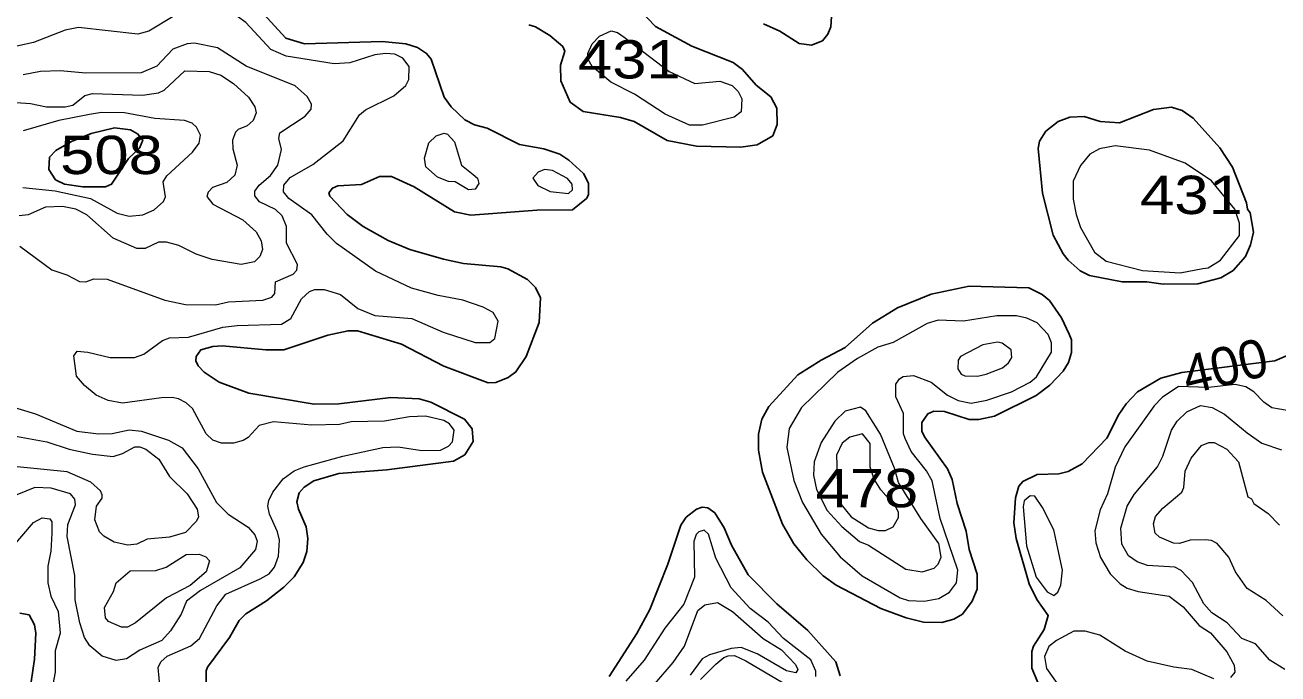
# Model space of a CAD drawing. Extents: x 577 to 602.9, y 7483.8 to 7511.6.
# Drawn here: x 587.083 to 589.694, y 7507.431 to 7508.784 of the extents above; entities that cross this region are included whole.
import ezdxf
from ezdxf.enums import TextEntityAlignment as Align

# ---------------------------------------------------------------- set-up
doc = ezdxf.new("R2010")
doc.units = 0
doc.header["$LTSCALE"] = 0.032
doc.layers.add('1', color=7, linetype='Continuous', lineweight=25)
doc.layers.add('2', color=7, linetype='Continuous', lineweight=13)
doc.layers.add('61', color=7, linetype='Continuous')

msp = doc.modelspace()

# ---------------------------------------------------------------- linework, layer by layer
at = {"layer": '1'}
for points in [[(587.685, 7507.8331), (587.7375, 7507.849), (587.8377, 7507.8561), (587.9761, 7507.8744), (587.9999, 7507.8879), (588.0174, 7507.9157), (588.015, 7507.942), (587.9991, 7507.9619), (587.9292, 7507.9977), (587.9045, 7508.004), (587.8457, 7508.0072), (587.7375, 7507.9937), (587.6858, 7507.9929), (587.5499, 7508.0159), (587.4878, 7508.039), (587.4568, 7508.0597), (587.4441, 7508.0732), (587.4393, 7508.0835), (587.4401, 7508.0923), (587.4497, 7508.1066), (587.4751, 7508.1137), (587.4942, 7508.1145), (587.5856, 7508.1066), (587.623, 7508.1066), (587.7145, 7508.1368), (587.7566, 7508.1464), (587.7765, 7508.1464), (587.8679, 7508.1185), (587.9562, 7508.0724), (588.0484, 7508.0374), (588.0643, 7508.0382), (588.0906, 7508.0485), (588.1065, 7508.0605), (588.1279, 7508.0923), (588.155, 7508.1638), (588.1574, 7508.2147), (588.147, 7508.2362), (588.1303, 7508.2529), (588.0898, 7508.2752), (588.0747, 7508.2799), (587.9975, 7508.2863), (587.9554, 7508.2958), (587.8854, 7508.3157), (587.8401, 7508.3348), (587.7884, 7508.3634), (587.755, 7508.3889), (587.7184, 7508.427), (587.7168, 7508.4342), (587.724, 7508.4437), (587.7351, 7508.4485), (587.7844, 7508.4509), (587.8218, 7508.4676), (587.8473, 7508.4676), (587.8942, 7508.4461), (587.9785, 7508.3944), (588.0126, 7508.3873), (588.1502, 7508.3976), (588.2242, 7508.3984), (588.2536, 7508.4223), (588.2576, 7508.4294), (588.2576, 7508.4541), (588.2472, 7508.474), (588.217, 7508.5018), (588.1979, 7508.5145), (588.1645, 7508.5256), (588.1136, 7508.5344), (588.0468, 7508.5686), (588.0198, 7508.5757), (587.9999, 7508.5861), (587.9713, 7508.6131), (587.957, 7508.633), (587.93, 7508.7125), (587.9204, 7508.7244), (587.9013, 7508.7372), (587.8767, 7508.7443), (587.8274, 7508.7491), (587.666, 7508.7443), (587.627, 7508.7563), (587.565, 7508.8238)], [(588.1335, 7508.7841), (588.147, 7508.7801), (588.1772, 7508.7618), (588.2043, 7508.7388), (588.2083, 7508.7292), (588.1995, 7508.6998), (588.2003, 7508.6672), (588.2194, 7508.6227), (588.2464, 7508.6036), (588.3244, 7508.5909), (588.353, 7508.5829), (588.4214, 7508.5431), (588.4826, 7508.5312), (588.5748, 7508.5288), (588.609, 7508.5336), (588.6416, 7508.5527), (588.6512, 7508.5765), (588.6504, 7508.6107), (588.6377, 7508.6338), (588.6074, 7508.6584), (588.5788, 7508.691), (588.5589, 7508.7054), (588.4731, 7508.7396), (588.3975, 7508.7809), (588.3633, 7508.8159)], [(588.6225, 7508.7865), (588.6567, 7508.7706), (588.6965, 7508.7451), (588.7227, 7508.7419), (588.745, 7508.7507), (588.7561, 7508.765), (588.7625, 7508.7801), (588.7657, 7508.8238)], [(589.1816, 7507.4776), (589.1847, 7507.4887), (589.207, 7507.5237), (589.2157, 7507.5524), (589.1919, 7507.5858), (589.176, 7507.6184), (589.149, 7507.713), (589.1442, 7507.7456), (589.1474, 7507.7981), (589.1545, 7507.8219), (589.1625, 7507.8323), (589.1927, 7507.8466), (589.238, 7507.8482), (589.2571, 7507.8529), (589.2865, 7507.8688), (589.3382, 7507.9221), (589.3629, 7507.9714), (589.378, 7507.9937), (589.4018, 7508.0191), (589.4503, 7508.0477), (589.4941, 7508.0589), (589.6881, 7508.0835), (589.7803, 7508.1233)], [(587.4608, 7507.4005), (587.4608, 7507.4371), (587.464, 7507.445), (587.5093, 7507.507), (587.53, 7507.542), (587.5435, 7507.5563), (587.5864, 7507.5834), (587.623, 7507.612), (587.6445, 7507.6335), (587.6628, 7507.6629), (587.6707, 7507.6859), (587.6731, 7507.713), (587.6691, 7507.7376), (587.6532, 7507.7742), (587.65, 7507.7893), (587.6548, 7507.8084), (587.6652, 7507.8203), (587.685, 7507.8331)], [(588.3005, 7507.4251), (588.3586, 7507.515), (588.3856, 7507.5651), (588.423, 7507.6597), (588.45, 7507.7408), (588.4611, 7507.7575), (588.4826, 7507.7742), (588.4945, 7507.7782), (588.5065, 7507.7774), (588.5208, 7507.7663), (588.5406, 7507.7352), (588.5558, 7507.6995), (588.5907, 7507.6374), (588.6504, 7507.577), (588.7148, 7507.5213), (588.7728, 7507.4561), (588.7824, 7507.4267)], [(587.0728, 7507.5571), (587.0918, 7507.5539), (587.103, 7507.5333), (587.1061, 7507.5158), (587.103, 7507.4617), (587.0894, 7507.3671)], [(589.2126, 7507.3687), (589.1816, 7507.4426), (589.1816, 7507.4776)]]:
    msp.add_lwpolyline(points, dxfattribs=at)
for points in [[(589.2471, 7508.3067), (589.2261, 7508.3459), (589.2038, 7508.4334), (589.1951, 7508.5264), (589.1975, 7508.5416), (589.211, 7508.5622), (589.2364, 7508.5829), (589.2611, 7508.5916), (589.2905, 7508.5932), (589.3239, 7508.5829), (589.3644, 7508.5797), (589.4352, 7508.6076), (589.4726, 7508.6123), (589.4949, 7508.6052), (589.5179, 7508.5893), (589.5736, 7508.528), (589.5998, 7508.4875), (589.6292, 7508.4127), (589.6308, 7508.4), (589.6364, 7508.3921), (589.6436, 7508.3515), (589.6372, 7508.3253), (589.6269, 7508.3014), (589.6014, 7508.272), (589.5752, 7508.2569), (589.5275, 7508.2442), (589.4551, 7508.2434), (589.4209, 7508.2481), (589.37, 7508.2481), (589.3016, 7508.2617), (589.2825, 7508.2712), (589.2571, 7508.2935)], [(587.147, 7508.4613), (587.1332, 7508.4825), (587.1341, 7508.5079), (587.1479, 7508.5221), (587.1806, 7508.5411), (587.2212, 7508.5579), (587.2701, 7508.5691), (587.3029, 7508.5652), (587.318, 7508.5566), (587.3288, 7508.5437), (587.3219, 7508.5268), (587.299, 7508.5057), (587.2637, 7508.4518), (587.2512, 7508.4466), (587.2037, 7508.4461), (587.1654, 7508.4518)], [(589.1754, 7508.2361), (589.0511, 7508.2394), (588.9716, 7508.2227), (588.9017, 7508.1941), (588.8492, 7508.1623), (588.7927, 7508.1114), (588.7426, 7508.0851), (588.6941, 7508.0541), (588.6337, 7507.9881), (588.6186, 7507.9619), (588.6122, 7507.9309), (588.6122, 7507.8975), (588.6202, 7507.8513), (588.6623, 7507.7432), (588.6854, 7507.7018), (588.7124, 7507.6685), (588.7466, 7507.6351), (588.7736, 7507.616), (588.8667, 7507.5675), (588.9199, 7507.5476), (588.9557, 7507.5388), (588.9939, 7507.538), (589.0193, 7507.5452), (589.0368, 7507.5555), (589.0575, 7507.5826), (589.0678, 7507.6072), (589.0678, 7507.639), (589.0511, 7507.6899), (589.0448, 7507.7281), (589.0257, 7507.7861), (589.0154, 7507.8362), (589.0058, 7507.8585), (588.9581, 7507.9253), (588.9525, 7507.9372), (588.9525, 7507.9547), (588.9645, 7507.973), (588.9772, 7507.9786), (588.9995, 7507.9778), (589.0511, 7507.9611), (589.071, 7507.9611), (589.1036, 7507.9682), (589.1903, 7508.0112), (589.2189, 7508.0326), (589.2468, 7508.0621), (589.2579, 7508.0804), (589.2643, 7508.101), (589.2643, 7508.1273), (589.2595, 7508.1392), (589.2436, 7508.1734), (589.2181, 7508.2092), (589.203, 7508.2219)]]:
    msp.add_lwpolyline(points, close=True, dxfattribs=at)
at = {"layer": '2'}
for points in [[(587.7932, 7508.6068), (587.852, 7508.6362), (587.8767, 7508.6576), (587.883, 7508.6704), (587.8838, 7508.6974), (587.8711, 7508.7149), (587.8544, 7508.7229), (587.8345, 7508.7244), (587.8123, 7508.7213), (587.7606, 7508.7046), (587.728, 7508.703), (587.6278, 7508.7189), (587.596, 7508.7324), (587.5435, 7508.7889), (587.526, 7508.8016), (587.4847, 7508.8183), (587.4465, 7508.8215), (587.3924, 7508.8016), (587.3415, 7508.7706), (587.3185, 7508.765), (587.1952, 7508.7785), (587.1674, 7508.7729), (587.1014, 7508.7475), (587.06, 7508.738)], [(587.0728, 7508.3229), (587.1395, 7508.2736), (587.1706, 7508.2632), (587.1968, 7508.2489), (587.2103, 7508.2481), (587.227, 7508.2545), (587.2548, 7508.2537), (587.3749, 7508.21), (587.4179, 7508.2012), (587.4807, 7508.2004), (587.5077, 7508.2068), (587.5793, 7508.21), (587.5976, 7508.2163), (587.6039, 7508.2243), (587.6055, 7508.2481), (587.6421, 7508.264), (587.65, 7508.2728), (587.6516, 7508.2847), (587.6286, 7508.3292), (587.6286, 7508.3634), (587.619, 7508.3857), (587.6055, 7508.3992), (587.5721, 7508.4151), (587.5626, 7508.4278), (587.5626, 7508.4374), (587.5713, 7508.4501), (587.5952, 7508.47), (587.6103, 7508.4915), (587.6182, 7508.5241), (587.6127, 7508.5471), (587.6143, 7508.559), (587.6675, 7508.594), (587.6795, 7508.6083), (587.6803, 7508.6187), (587.6715, 7508.6346), (587.6461, 7508.6569), (587.5443, 7508.6982), (587.4847, 7508.7364), (587.4369, 7508.7459), (587.421, 7508.7443), (587.3916, 7508.7332), (587.3582, 7508.6982), (587.3256, 7508.6839), (587.2103, 7508.6831), (587.157, 7508.6879), (587.1157, 7508.6871), (587.0799, 7508.6799)], [(587.0648, 7508.6219), (587.095, 7508.6203), (587.1284, 7508.6131), (587.1674, 7508.6131), (587.1833, 7508.6163), (587.2079, 7508.637), (587.2238, 7508.641), (587.328, 7508.6378), (587.3614, 7508.6425), (587.3733, 7508.6481), (587.4163, 7508.6879), (587.4672, 7508.6871), (587.4918, 7508.6791), (587.518, 7508.6616), (587.5491, 7508.633), (587.5626, 7508.6131), (587.565, 7508.6004), (587.5586, 7508.5845), (587.5467, 7508.5734), (587.5276, 7508.5662), (587.522, 7508.5606), (587.5157, 7508.5439), (587.5165, 7508.5256), (587.5252, 7508.4915), (587.5204, 7508.4708), (587.5037, 7508.4557), (587.4743, 7508.4453), (587.4649, 7508.4355), (587.4624, 7508.4263), (587.4751, 7508.4103), (587.5371, 7508.3777), (587.565, 7508.3523), (587.5753, 7508.334), (587.5785, 7508.3157), (587.5729, 7508.3014), (587.5618, 7508.2903), (587.534, 7508.2847), (587.4735, 7508.295), (587.4401, 7508.3062), (587.4043, 7508.3237), (587.3781, 7508.3308), (587.3614, 7508.3308), (587.3336, 7508.3181), (587.3161, 7508.3181), (587.2668, 7508.3396), (587.2119, 7508.3881), (587.1896, 7508.4), (587.1618, 7508.4056), (587.126, 7508.404), (587.0902, 7508.3881), (587.0712, 7508.3857)], [(587.079, 7508.4453), (587.1463, 7508.4379), (587.2199, 7508.4223), (587.2755, 7508.3913), (587.3002, 7508.3849), (587.3288, 7508.3881), (587.3527, 7508.3984), (587.3717, 7508.4159), (587.3763, 7508.4254), (587.3715, 7508.4566), (587.3789, 7508.4692), (587.4322, 7508.5185), (587.4465, 7508.5376), (587.4489, 7508.5543), (587.4409, 7508.571), (587.4314, 7508.5789), (587.4155, 7508.5845), (587.3542, 7508.5885), (587.2906, 7508.6004), (587.2429, 7508.6012), (587.2175, 7508.5972), (587.1539, 7508.5845), (587.0799, 7508.563)], [(587.3654, 7507.3997), (587.3606, 7507.4442), (587.3662, 7507.4561), (587.3797, 7507.4681), (587.429, 7507.4895), (587.4473, 7507.5046), (587.4831, 7507.573), (587.5021, 7507.5969), (587.5737, 7507.6287), (587.592, 7507.6398), (587.6031, 7507.6533), (587.6119, 7507.6764), (587.6135, 7507.7098), (587.6095, 7507.7273), (587.5928, 7507.7639), (587.5896, 7507.7806), (587.5912, 7507.7925), (587.6, 7507.81), (587.6214, 7507.8378), (587.6445, 7507.8545), (587.6652, 7507.8625), (587.7455, 7507.8847), (587.829, 7507.903), (587.8608, 7507.9046), (587.9101, 7507.8967), (587.949, 7507.8975), (587.9657, 7507.9054), (587.9745, 7507.915), (587.9777, 7507.9388), (587.9681, 7507.9523), (587.9562, 7507.9595), (587.918, 7507.9682), (587.8846, 7507.9666), (587.8329, 7507.9579), (587.763, 7507.9563), (587.7391, 7507.9507), (587.6811, 7507.9491), (587.6015, 7507.9563), (587.5713, 7507.9484), (587.5483, 7507.9237), (587.5379, 7507.9173), (587.518, 7507.9118), (587.4926, 7507.9118), (587.4751, 7507.9181), (587.4608, 7507.9317), (587.4322, 7507.9841), (587.4194, 7507.9961), (587.4035, 7508.004), (587.39, 7508.0072), (587.3678, 7508.0064), (587.2867, 7507.9953), (587.2564, 7508.0008), (587.2318, 7508.012), (587.2071, 7508.0318), (587.1904, 7508.0517), (587.1849, 7508.0939), (587.192, 7508.1034), (587.2143, 7508.1018), (587.2612, 7508.0907), (587.3113, 7508.0907), (587.3312, 7508.0978), (587.3701, 7508.1257), (587.3845, 7508.1312), (587.4242, 7508.1328), (587.4958, 7508.1535), (587.5252, 7508.1575), (587.6182, 7508.1599), (587.6373, 7508.1718), (587.6596, 7508.2131), (587.6763, 7508.2283), (587.6874, 7508.2322), (587.7065, 7508.2322), (587.7407, 7508.2219), (587.7773, 7508.1925), (587.8123, 7508.1782), (587.8894, 7508.1718), (587.9546, 7508.1432), (588.0214, 7508.1217), (588.0524, 7508.1217), (588.0627, 7508.1304), (588.0691, 7508.1662), (588.0588, 7508.1845), (588.0381, 7508.1957), (587.9959, 7508.21), (587.9443, 7508.2195), (587.8886, 7508.2354), (587.8139, 7508.2704), (587.7327, 7508.3284), (587.7129, 7508.3475), (587.6811, 7508.3881), (587.6333, 7508.4223), (587.6222, 7508.4358), (587.623, 7508.4501), (587.6357, 7508.466), (587.6834, 7508.493), (587.7463, 7508.5423), (587.7805, 7508.5964), (587.7932, 7508.6068)], [(589.7453, 7507.9746), (589.682, 7507.9858), (589.6651, 7507.9973), (589.6443, 7508.0191), (589.6274, 7508.0295), (589.6056, 7508.0339), (589.5494, 7508.0279), (589.4872, 7508.0301), (589.4535, 7508.0072), (589.4368, 7507.9897), (589.3756, 7507.9046), (589.3549, 7507.8617), (589.339, 7507.806), (589.3239, 7507.7726), (589.3128, 7507.7289), (589.3151, 7507.7042), (589.3247, 7507.6732), (589.3446, 7507.6398), (589.366, 7507.6184), (589.3804, 7507.6096), (589.4034, 7507.6025), (589.4678, 7507.5929), (589.4972, 7507.5706), (589.5306, 7507.5317), (589.5537, 7507.5166), (589.5879, 7507.4768), (589.603, 7507.449), (589.6046, 7507.4347), (589.5958, 7507.4235)], [(587.0457, 7507.9913), (587.1054, 7507.973), (587.1912, 7507.9372), (587.2366, 7507.9317), (587.2652, 7507.9324), (587.3002, 7507.9396), (587.3264, 7507.9372), (587.3821, 7507.9181), (587.4107, 7507.9022), (587.4441, 7507.8585), (587.4823, 7507.7885), (587.5069, 7507.7639), (587.5483, 7507.7368), (587.5626, 7507.7209), (587.5673, 7507.7074), (587.5634, 7507.6899), (587.5308, 7507.6518), (587.4489, 7507.6048), (587.4202, 7507.5826), (587.4091, 7507.5555), (587.3868, 7507.5205), (587.3686, 7507.5007), (587.3224, 7507.48), (587.2946, 7507.4625), (587.2731, 7507.4585), (587.2445, 7507.4681), (587.2183, 7507.4895), (587.2071, 7507.507), (587.1976, 7507.5372), (587.1881, 7507.585), (587.1873, 7507.6358), (587.1714, 7507.717), (587.1729, 7507.7424), (587.1888, 7507.783), (587.1873, 7507.7949), (587.1785, 7507.806), (587.138, 7507.8179), (587.1038, 7507.8195), (587.0664, 7507.8044)], [(589.7088, 7507.4402), (589.6777, 7507.4593), (589.6475, 7507.4935), (589.6189, 7507.5046), (589.5887, 7507.5372), (589.5569, 7507.5579), (589.5402, 7507.577), (589.5163, 7507.6215), (589.4925, 7507.6462), (589.4797, 7507.6533), (589.4225, 7507.6565), (589.401, 7507.6645), (589.3827, 7507.6772), (589.3692, 7507.7011), (589.3668, 7507.7344), (589.3804, 7507.7806), (589.3947, 7507.8052), (589.4432, 7507.8625), (589.4543, 7507.8847), (589.4726, 7507.9388), (589.4845, 7507.9579), (589.5044, 7507.977), (589.533, 7507.9905), (589.5577, 7507.9865), (589.5831, 7507.9722), (589.63, 7507.9332), (589.661, 7507.9118), (589.7016, 7507.8983)], [(587.0449, 7507.9301), (587.1292, 7507.915), (587.1753, 7507.8991), (587.2238, 7507.8887), (587.2668, 7507.8839), (587.2867, 7507.8903), (587.3121, 7507.9046), (587.3224, 7507.9046), (587.3352, 7507.8991), (587.3622, 7507.8784), (587.3845, 7507.8426), (587.421, 7507.806), (587.4425, 7507.7742), (587.4449, 7507.7583), (587.4409, 7507.7496), (587.4179, 7507.7257), (587.3845, 7507.7162), (587.3383, 7507.7114), (587.3161, 7507.7011), (587.2978, 7507.6995), (587.2692, 7507.7058), (587.2477, 7507.7178), (587.2389, 7507.7273), (587.2286, 7507.7519), (587.2326, 7507.7806), (587.2445, 7507.7973), (587.2445, 7507.8044), (587.2405, 7507.8124), (587.2207, 7507.8307), (587.1714, 7507.8521), (587.0672, 7507.8625)], [(589.7048, 7507.5516), (589.6698, 7507.5842), (589.63, 7507.6088), (589.6062, 7507.6438), (589.5919, 7507.674), (589.568, 7507.7026), (589.5561, 7507.709), (589.5434, 7507.7106), (589.5116, 7507.7098), (589.4893, 7507.7026), (589.4766, 7507.7034), (589.4479, 7507.7162), (589.4384, 7507.7241), (589.4352, 7507.744), (589.4392, 7507.7591), (589.4543, 7507.7766), (589.4941, 7507.81), (589.498, 7507.8195), (589.5012, 7507.8537), (589.5139, 7507.8808), (589.5354, 7507.907), (589.5505, 7507.9134), (589.5617, 7507.9134), (589.5879, 7507.8991), (589.6125, 7507.8728), (589.6316, 7507.7997), (589.6396, 7507.7957), (589.6443, 7507.7861), (589.6738, 7507.7655), (589.6976, 7507.7408)], [(587.0322, 7507.6661), (587.1014, 7507.7464), (587.1189, 7507.7559), (587.1348, 7507.7543), (587.1395, 7507.748), (587.1395, 7507.7241), (587.1372, 7507.6867), (587.1308, 7507.6557), (587.1308, 7507.6207), (587.1372, 7507.5929), (587.1523, 7507.5611), (587.157, 7507.5158), (587.1459, 7507.4792), (587.1459, 7507.4347), (587.1395, 7507.3973)], [(588.7315, 7507.4251), (588.7315, 7507.4363), (588.7212, 7507.4601), (588.6639, 7507.5046), (588.6321, 7507.5388), (588.5947, 7507.5675), (588.555, 7507.6104), (588.5232, 7507.6724), (588.508, 7507.7225), (588.4985, 7507.7305), (588.4874, 7507.7273), (588.4818, 7507.7217), (588.477, 7507.7066), (588.4786, 7507.6327), (588.4564, 7507.5762), (588.4166, 7507.5261), (588.3737, 7507.4593), (588.3355, 7507.4156)], [(588.3959, 7507.41), (588.4341, 7507.4545), (588.4579, 7507.4887), (588.4858, 7507.5627), (588.5001, 7507.5746), (588.5263, 7507.5794), (588.5581, 7507.5611), (588.6218, 7507.5046), (588.6599, 7507.4808), (588.6893, 7507.4506), (588.6941, 7507.4402), (588.6901, 7507.4331), (588.6703, 7507.4371), (588.609, 7507.4728), (588.5756, 7507.4856), (588.555, 7507.484), (588.5096, 7507.4705), (588.4945, 7507.4625), (588.4699, 7507.4283)], [(589.5609, 7507.4204), (589.5147, 7507.4402), (589.4774, 7507.445), (589.4217, 7507.4577), (589.3764, 7507.4784), (589.3231, 7507.5118), (589.2929, 7507.5198), (589.269, 7507.5198), (589.2332, 7507.5007), (589.2173, 7507.4879), (589.2078, 7507.4673), (589.2118, 7507.4418), (589.2579, 7507.3774)], [(588.4913, 7507.4188), (588.5228, 7507.451), (588.5399, 7507.4653), (588.5485, 7507.4687), (588.5622, 7507.4693), (588.5857, 7507.4578), (588.6631, 7507.4124)]]:
    msp.add_lwpolyline(points, dxfattribs=at)
for points in [[(588.4261, 7508.6871), (588.4794, 7508.6616), (588.5311, 7508.6664), (588.5573, 7508.6576), (588.5693, 7508.6449), (588.5772, 7508.6298), (588.5756, 7508.6028), (588.5613, 7508.5916), (588.4953, 7508.575), (588.4683, 7508.575), (588.4174, 7508.598), (588.3538, 7508.6394), (588.3045, 7508.6648), (588.2655, 7508.6974), (588.256, 7508.7133), (588.256, 7508.7244), (588.2655, 7508.7443), (588.2806, 7508.7602), (588.305, 7508.7714), (588.3179, 7508.768), (588.3323, 7508.7586)], [(588.0174, 7508.4724), (588.0262, 7508.4644), (588.0293, 7508.4533), (588.0214, 7508.4414), (588.0079, 7508.4398), (587.98, 7508.4565), (587.9657, 7508.4573), (587.9427, 7508.4668), (587.9188, 7508.4883), (587.9156, 7508.5058), (587.9252, 7508.5384), (587.9403, 7508.5527), (587.957, 7508.5583), (587.9641, 7508.5559), (587.9785, 7508.54), (587.9928, 7508.4915)], [(589.5378, 7508.276), (589.5489, 7508.2776), (589.5744, 7508.2935), (589.6141, 7508.3451), (589.6141, 7508.3706), (589.6046, 7508.4), (589.5561, 7508.4589), (589.5012, 7508.4954), (589.4265, 7508.5225), (589.3549, 7508.532), (589.3223, 7508.5256), (589.3024, 7508.5145), (589.2833, 7508.4907), (589.2674, 7508.4581), (589.2674, 7508.4207), (589.2738, 7508.3889), (589.2833, 7508.3618), (589.312, 7508.3102), (589.3366, 7508.2911), (589.4122, 7508.272), (589.4909, 7508.2672)], [(588.1518, 7508.4493), (588.178, 7508.4366), (588.2162, 7508.4326), (588.2242, 7508.4398), (588.2234, 7508.4517), (588.2138, 7508.4636), (588.1828, 7508.4803), (588.1661, 7508.4827), (588.1526, 7508.4771), (588.1415, 7508.4644)], [(589.0877, 7508.0016), (589.1394, 7508.0191), (589.1784, 7508.039), (589.1911, 7508.0501), (589.2229, 7508.1018), (589.2229, 7508.1209), (589.2157, 7508.1384), (589.1927, 7508.163), (589.1712, 7508.1726), (589.1498, 7508.1774), (589.1084, 7508.1774), (589.0392, 7508.1662), (588.9867, 7508.1686), (588.9637, 7508.1615), (588.8929, 7508.1217), (588.8603, 7508.1122), (588.8182, 7508.0883), (588.7776, 7508.0597), (588.7013, 7507.9865), (588.6758, 7507.9428), (588.6711, 7507.903), (588.6854, 7507.8338), (588.7037, 7507.7885), (588.7426, 7507.7225), (588.7824, 7507.6748), (588.8277, 7507.6351), (588.9072, 7507.5897), (588.9247, 7507.5842), (588.9573, 7507.5826), (588.9875, 7507.5881), (589.0098, 7507.6009), (589.0249, 7507.6207), (589.0273, 7507.647), (588.9907, 7507.7551), (588.974, 7507.8331), (588.9621, 7507.8545), (588.9303, 7507.8943), (588.9176, 7507.9213), (588.9144, 7507.9317), (588.9144, 7507.9738), (588.8985, 7508.0088), (588.8985, 7508.035), (588.9056, 7508.0462), (588.9136, 7508.0509), (588.9351, 7508.0533), (588.9716, 7508.039), (589.0058, 7508.012), (589.0281, 7508.0008), (589.0551, 7507.9953)], [(589.0861, 7508.0557), (589.1203, 7508.0692), (589.1331, 7508.0796), (589.1402, 7508.0907), (589.1386, 7508.1066), (589.1195, 7508.1201), (589.11, 7508.1225), (589.0798, 7508.1169), (589.0329, 7508.0923), (589.0281, 7508.0851), (589.0273, 7508.0668), (589.0344, 7508.0557), (589.0416, 7508.0525), (589.0686, 7508.0517)], [(588.8412, 7507.6995), (588.9191, 7507.6494), (588.9533, 7507.6438), (588.978, 7507.651), (588.9867, 7507.6597), (588.9923, 7507.674), (588.9875, 7507.7026), (588.9502, 7507.7551), (588.904, 7507.8299), (588.8953, 7507.8601), (588.8659, 7507.9309), (588.8357, 7507.9794), (588.8245, 7507.9873), (588.7927, 7507.9786), (588.7712, 7507.9579), (588.7426, 7507.9134), (588.7283, 7507.8728), (588.7267, 7507.845), (588.7331, 7507.8156), (588.7553, 7507.7718), (588.7856, 7507.7384), (588.8221, 7507.7066)], [(588.8667, 7507.8148), (588.8531, 7507.837), (588.8444, 7507.8617), (588.8444, 7507.911), (588.8285, 7507.9317), (588.8023, 7507.9245), (588.7864, 7507.9118), (588.7744, 7507.8871), (588.7776, 7507.8068), (588.784, 7507.7838), (588.8054, 7507.7583), (588.8409, 7507.7353), (588.8613, 7507.7295), (588.8768, 7507.7295), (588.8924, 7507.7373), (588.904, 7507.7567), (588.904, 7507.7674), (588.8982, 7507.7791)], [(589.242, 7507.6157), (589.2456, 7507.6472), (589.2277, 7507.731), (589.204, 7507.778), (589.1876, 7507.8013), (589.1783, 7507.8021), (589.1656, 7507.7915), (589.1633, 7507.779), (589.1704, 7507.6979), (589.1903, 7507.6327), (589.2134, 7507.6017), (589.2277, 7507.5945), (589.2356, 7507.6009)], [(587.3558, 7507.6462), (587.3773, 7507.6533), (587.4194, 7507.6796), (587.4465, 7507.6804), (587.46, 7507.6748), (587.468, 7507.6669), (587.4608, 7507.6438), (587.4274, 7507.6152), (587.3781, 7507.5897), (587.3137, 7507.5372), (587.297, 7507.5285), (587.2843, 7507.5285), (587.2572, 7507.5404), (587.2509, 7507.5476), (587.2493, 7507.5691), (587.2676, 7507.6025), (587.2731, 7507.6207), (587.3026, 7507.6454)]]:
    msp.add_lwpolyline(points, close=True, dxfattribs=at)

# ---------------------------------------------------------------- texts
at = {"layer": '61', "width": 1.2}
for s, p in [('431', (588.3428, 7508.6723)), ('508', (587.2636, 7508.4729)), ('431', (589.5142, 7508.3896)), ('478', (588.8378, 7507.7783))]:
    msp.add_text(s, height=0.08, dxfattribs=at).set_placement(p, align=Align.CENTER)
at = {"layer": '61'}
msp.add_text('400', height=0.08, rotation=13.597, dxfattribs=at).set_placement((589.5933, 7508.0338), align=Align.CENTER)

doc.saveas('drawing.dxf')
